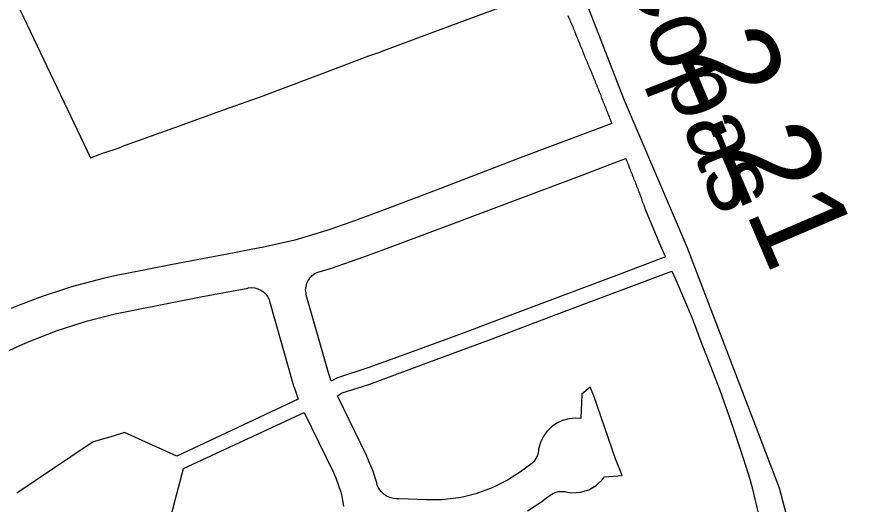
# Model space of a CAD drawing. Extents: x 2104537 to 2336408, y 34176 to 229611.
# Drawn here: x 2189529 to 2190664, y 74607 to 75260 of the extents above; entities that cross this region are included whole.
import ezdxf

# ---------------------------------------------------------------- set-up
doc = ezdxf.new("R2010")
doc.units = 0
for name, color, linetype in [('Exist Boundary Political City Limit New', 7, 'Continuous'), ('Exist Road Secondary Mileage Hundredths English Label', 7, 'Continuous'), ('Exist Road Secondary Type 51 Attributed', 7, 'Continuous'), ('Exist Road Secondary Type 51 Label', 7, 'Continuous'), ('Map Preparation Boundary City Limit Buffer Line', 7, 'Continuous')]:
    doc.layers.add(name, color=color, linetype=linetype)

msp = doc.modelspace()

# ---------------------------------------------------------------- linework, layer by layer
at = {"layer": 'Exist Boundary Political City Limit New'}
for points in [[(2189533, 75268.8), (2189627.5, 75071.1), (2189639, 75075.3), (2189644, 75077.1), (2189665.5, 75084.5), (2189673, 75087.3), (2189740, 75111.4), (2189806.8, 75135.5), (2189858.5, 75154.1), (2189873.5, 75159.8), (2189940, 75184.9), (2190000, 75207.5), (2190014.5, 75212.6), (2190015.5, 75212.9), (2190016.5, 75213.3), (2190100.2, 75244.6), (2190250.2, 75300.6)], [(2190266.5, 75261.4), (2190267.2, 75259.5), (2190268, 75257.7), (2190268.8, 75255.8), (2190269.5, 75254), (2190270.2, 75252.1), (2190271.2, 75250.3), (2190272, 75248.4), (2190272.8, 75246.6), (2190273.5, 75244.7), (2190274.2, 75242.9), (2190275, 75241), (2190275.8, 75239.2), (2190276.5, 75237.3), (2190277.2, 75235.5), (2190278, 75233.6), (2190278.8, 75231.8), (2190279.5, 75229.9), (2190280.2, 75228.1), (2190281, 75226.2), (2190281.8, 75224.4), (2190282.5, 75222.5), (2190283.2, 75220.7), (2190284, 75218.8), (2190284.8, 75217), (2190285.5, 75215.1), (2190286.2, 75213.3), (2190287, 75211.4), (2190287.8, 75209.6), (2190288.5, 75207.7), (2190289.2, 75205.9), (2190290, 75204), (2190290.8, 75202.2), (2190291.5, 75200.3), (2190292.2, 75198.5), (2190293, 75196.6), (2190293.8, 75194.8), (2190294.5, 75192.9), (2190295.2, 75191.1), (2190296.2, 75189.2), (2190297, 75187.3), (2190297.8, 75185.5), (2190298.5, 75183.6), (2190299.2, 75181.8), (2190300, 75179.9), (2190300.8, 75178.1), (2190301.5, 75176.2), (2190302.2, 75174.4), (2190303, 75172.5), (2190303.8, 75170.7), (2190304.5, 75168.8), (2190305.2, 75166.9), (2190306, 75165.1), (2190306.8, 75163.2), (2190307.5, 75161.4), (2190308.2, 75159.5), (2190309, 75157.7), (2190309.8, 75155.8), (2190310.5, 75154), (2190311, 75152.1), (2190311.8, 75150.3), (2190312.5, 75148.4), (2190313.2, 75146.6), (2190314, 75144.7), (2190314.8, 75142.8), (2190315.5, 75141), (2190316.2, 75139.1), (2190317, 75137.3), (2190317.8, 75135.4), (2190318.5, 75133.6), (2190319.2, 75131.7), (2190320, 75129.8), (2190320.8, 75128), (2190321.5, 75126.1), (2190322.2, 75124.3), (2190323, 75122.4), (2190323.8, 75120.6), (2190324, 75119.8), (2190324.5, 75118.7), (2190325.2, 75116.8), (2190202.5, 75070.8)], [(2190202.5, 75070.8), (2190090.2, 75027.6), (2190014.5, 74999.3), (2189976, 74984.9), (2189947.8, 74974.8), (2189943.5, 74973.5), (2189900.8, 74960.9), (2189879, 74955.6), (2189857.2, 74951), (2189854, 74950.4), (2189808, 74941.5), (2189737, 74927.9), (2189673.5, 74915.6), (2189666, 74914.1), (2189648, 74910.3), (2189604.8, 74899.1), (2189596.5, 74896.6), (2189562.5, 74885.3), (2189529.5, 74872.6), (2189521, 74869)], [(2189958, 74776.4), (2189949.5, 74771.7), (2189947.2, 74779), (2189947, 74779.8), (2189916.2, 74887.5), (2189915.8, 74890.1), (2189915.2, 74894.4), (2189915.8, 74898.7), (2189916.8, 74902.9), (2189918.8, 74906.8), (2189921.2, 74910.4), (2189924.2, 74913.5), (2189927.8, 74915.9), (2189931.8, 74917.8), (2189933.2, 74918.3), (2189950, 74923.3), (2189993.2, 74938.2), (2190007.8, 74943.6), (2190101, 74978.7), (2190194.8, 75013.9), (2190287.5, 75048.7), (2190334.2, 75066.3), (2190344, 75069.9), (2190344.5, 75068.5), (2190345.2, 75066.6), (2190346, 75064.8), (2190346.8, 75062.9), (2190347.5, 75061.1), (2190348, 75059.2), (2190348.8, 75057.3), (2190349.5, 75055.5), (2190350.2, 75053.6), (2190351, 75051.8), (2190351.8, 75049.9), (2190352.5, 75048), (2190353.2, 75046.2), (2190354, 75044.3), (2190354.8, 75042.5), (2190355.5, 75040.6), (2190356.2, 75038.7), (2190357, 75036.9), (2190357.8, 75035), (2190358.2, 75033.1), (2190359, 75031.3), (2190359.8, 75029.4), (2190360.5, 75027.6), (2190361.2, 75025.7), (2190362, 75023.8), (2190362.8, 75022), (2190363.5, 75020.1), (2190364.2, 75018.2), (2190365, 75016.4), (2190365.5, 75014.5), (2190366, 75012.6), (2190366.8, 75010.8), (2190367.5, 75008.9), (2190368, 75007.1), (2190368.8, 75005.2), (2190369.5, 75003.3), (2190370.2, 75001.5), (2190370.8, 75000), (2190390.5, 74953.2), (2190395, 74942.8), (2190397, 74938.3), (2190344.2, 74918.4), (2190251.5, 74883.4), (2190157.8, 74848), (2190138.2, 74840.7), (2190064.2, 74813.6), (2190000, 74790.1), (2189958, 74776.4)], [(2190212.5, 74598.2), (2190230, 74609.9), (2190239.5, 74616.8), (2190243.5, 74619.5), (2190245.5, 74620.9), (2190249.5, 74622.7), (2190253.8, 74623.9), (2190258, 74624.2), (2190262.2, 74623.9), (2190263.5, 74623.6), (2190271.5, 74622.5), (2190283.2, 74623.2), (2190294.2, 74626.5), (2190304.2, 74632.3), (2190312.8, 74640.3), (2190315.5, 74643.7), (2190339.2, 74645.4), (2190330, 74667.7), (2190301, 74752.2), (2190296, 74763.7), (2190284.8, 74754.6), (2190283.5, 74721.9), (2190276.5, 74722.4), (2190267.8, 74721.6), (2190259.2, 74719.4), (2190251.5, 74715.7), (2190244.2, 74710.7), (2190238.2, 74704.5), (2190233.2, 74697.4), (2190229.5, 74689.5), (2190227.2, 74681.1), (2190226.8, 74677.9), (2190226.5, 74676.3), (2190225.5, 74672.1), (2190223.5, 74668.2), (2190221, 74664.6), (2190218, 74661.5), (2190216.5, 74660.4), (2190202.8, 74650.4), (2190185.5, 74639.4), (2190164.8, 74628.9), (2190143, 74620.9), (2190125.2, 74616.5), (2190120.5, 74615.6), (2190097.2, 74612.9), (2190077.2, 74612.8), (2190040, 74614.3), (2190037.5, 74614.2), (2190032.8, 74614.6), (2190028, 74615.9), (2190023.5, 74618), (2190019.8, 74620.7), (2190016.2, 74624.2), (2190013.5, 74628.2), (2190011.2, 74632.6), (2190010.5, 74635), (2190010.5, 74635.7), (2190005.2, 74652.1), (2189997.2, 74670.8), (2189997, 74671.5), (2189957.8, 74752.4), (2189963.5, 74755.9), (2189964.2, 74756.1), (2189999.8, 74767.4), (2190073, 74794.6), (2190161.5, 74827.4), (2190187.5, 74837.1), (2190254.2, 74862.3), (2190405.5, 74919.4)], [(2190405.5, 74919.4), (2190407.8, 74914.2), (2190412.2, 74904.3), (2190432.5, 74856.3), (2190444.5, 74825), (2190449.8, 74811.2), (2190452, 74805.6)], [(2189503.8, 74806.2), (2189532.5, 74819.8), (2189542.8, 74824.2), (2189582.8, 74839.7), (2189623.5, 74852.7), (2189660.5, 74862.1), (2189682.5, 74866.7), (2189775.2, 74884.6), (2189837.8, 74896.6), (2189838.8, 74896.8), (2189843, 74897.1), (2189847.2, 74896.8), (2189851.5, 74895.6), (2189855.5, 74893.8), (2189859, 74891.3), (2189862, 74888.3), (2189864.5, 74884.7), (2189866.5, 74880.8), (2189867, 74879.2), (2189899.2, 74765.8), (2189900, 74763.9), (2189905.2, 74747.9)], [(2190452, 74805.6), (2190469.8, 74759.7), (2190482.5, 74723.1), (2190489.8, 74702.1), (2190501.5, 74667.6), (2190509.8, 74640.5), (2190512.5, 74631), (2190522, 74591.6)], [(2189905.2, 74747.9), (2189743, 74671.5), (2189729, 74677.8), (2189672.8, 74703), (2189657.5, 74698.4), (2189630.8, 74690.4), (2189600.8, 74670.4), (2189528.5, 74621.9)], [(2189735.2, 74592), (2189751.8, 74654.7), (2189913.5, 74729.8), (2189952.5, 74649.4), (2189955.8, 74642.2), (2189962.2, 74623.4), (2189963.8, 74617.7), (2189966.2, 74603.9)]]:
    msp.add_lwpolyline(points, dxfattribs=at)
at = {"layer": 'Exist Road Secondary Type 51 Attributed'}
msp.add_lwpolyline([(2188114.2, 77711.9), (2188698.7, 77076.3), (2188784.6, 76999.7), (2188891, 76926.9), (2189315.9, 76690.1), (2189452.2, 76604.5), (2189671.7, 76431.1), (2189738.8, 76368.7), (2189812.7, 76280.9), (2189905.1, 76163), (2189986, 76024.2), (2190055.3, 75894.8), (2190127, 75719.1), (2190237.9, 75416.2), (2190341.9, 75148), (2190425.7, 74951.9), (2190549.2, 74629.1), (2190605.2, 74414.2), (2190646.3, 74290.9), (2190666.8, 74221.8), (2190745.2, 74033.1), (2190834.9, 73842.6), (2190902.9, 73704.2), (2190938.4, 73619.2)], dxfattribs=at)
at = {"layer": 'Map Preparation Boundary City Limit Buffer Line'}
for points in [[(2189533, 75268.8), (2189627.5, 75071.1), (2189639, 75075.3), (2189644, 75077.1), (2189665.5, 75084.5), (2189673, 75087.3), (2189740, 75111.4), (2189806.8, 75135.5), (2189858.5, 75154.1), (2189873.5, 75159.8), (2189940, 75184.9), (2190000, 75207.5), (2190014.5, 75212.6), (2190015.5, 75212.9), (2190016.5, 75213.3), (2190100.2, 75244.6), (2190250.2, 75300.6)], [(2190266.5, 75261.4), (2190267.2, 75259.5), (2190268, 75257.7), (2190268.8, 75255.8), (2190269.5, 75254), (2190270.2, 75252.1), (2190271.2, 75250.3), (2190272, 75248.4), (2190272.8, 75246.6), (2190273.5, 75244.7), (2190274.2, 75242.9), (2190275, 75241), (2190275.8, 75239.2), (2190276.5, 75237.3), (2190277.2, 75235.5), (2190278, 75233.6), (2190278.8, 75231.8), (2190279.5, 75229.9), (2190280.2, 75228.1), (2190281, 75226.2), (2190281.8, 75224.4), (2190282.5, 75222.5), (2190283.2, 75220.7), (2190284, 75218.8), (2190284.8, 75217), (2190285.5, 75215.1), (2190286.2, 75213.3), (2190287, 75211.4), (2190287.8, 75209.6), (2190288.5, 75207.7), (2190289.2, 75205.9), (2190290, 75204), (2190290.8, 75202.2), (2190291.5, 75200.3), (2190292.2, 75198.5), (2190293, 75196.6), (2190293.8, 75194.8), (2190294.5, 75192.9), (2190295.2, 75191.1), (2190296.2, 75189.2), (2190297, 75187.3), (2190297.8, 75185.5), (2190298.5, 75183.6), (2190299.2, 75181.8), (2190300, 75179.9), (2190300.8, 75178.1), (2190301.5, 75176.2), (2190302.2, 75174.4), (2190303, 75172.5), (2190303.8, 75170.7), (2190304.5, 75168.8), (2190305.2, 75166.9), (2190306, 75165.1), (2190306.8, 75163.2), (2190307.5, 75161.4), (2190308.2, 75159.5), (2190309, 75157.7), (2190309.8, 75155.8), (2190310.5, 75154), (2190311, 75152.1), (2190311.8, 75150.3), (2190312.5, 75148.4), (2190313.2, 75146.6), (2190314, 75144.7), (2190314.8, 75142.8), (2190315.5, 75141), (2190316.2, 75139.1), (2190317, 75137.3), (2190317.8, 75135.4), (2190318.5, 75133.6), (2190319.2, 75131.7), (2190320, 75129.8), (2190320.8, 75128), (2190321.5, 75126.1), (2190322.2, 75124.3), (2190323, 75122.4), (2190323.8, 75120.6), (2190324, 75119.8), (2190324.5, 75118.7), (2190325.2, 75116.8), (2190202.5, 75070.8)], [(2190202.5, 75070.8), (2190090.2, 75027.6), (2190014.5, 74999.3), (2189976, 74984.9), (2189947.8, 74974.8), (2189943.5, 74973.5), (2189900.8, 74960.9), (2189879, 74955.6), (2189857.2, 74951), (2189854, 74950.4), (2189808, 74941.5), (2189737, 74927.9), (2189673.5, 74915.6), (2189666, 74914.1), (2189648, 74910.3), (2189604.8, 74899.1), (2189596.5, 74896.6), (2189562.5, 74885.3), (2189529.5, 74872.6), (2189521, 74869)], [(2189958, 74776.4), (2189949.5, 74771.7), (2189947.2, 74779), (2189947, 74779.8), (2189916.2, 74887.5), (2189915.8, 74890.1), (2189915.2, 74894.4), (2189915.8, 74898.7), (2189916.8, 74902.9), (2189918.8, 74906.8), (2189921.2, 74910.4), (2189924.2, 74913.5), (2189927.8, 74915.9), (2189931.8, 74917.8), (2189933.2, 74918.3), (2189950, 74923.3), (2189993.2, 74938.2), (2190007.8, 74943.6), (2190101, 74978.7), (2190194.8, 75013.9), (2190287.5, 75048.7), (2190334.2, 75066.3), (2190344, 75069.9), (2190344.5, 75068.5), (2190345.2, 75066.6), (2190346, 75064.8), (2190346.8, 75062.9), (2190347.5, 75061.1), (2190348, 75059.2), (2190348.8, 75057.3), (2190349.5, 75055.5), (2190350.2, 75053.6), (2190351, 75051.8), (2190351.8, 75049.9), (2190352.5, 75048), (2190353.2, 75046.2), (2190354, 75044.3), (2190354.8, 75042.5), (2190355.5, 75040.6), (2190356.2, 75038.7), (2190357, 75036.9), (2190357.8, 75035), (2190358.2, 75033.1), (2190359, 75031.3), (2190359.8, 75029.4), (2190360.5, 75027.6), (2190361.2, 75025.7), (2190362, 75023.8), (2190362.8, 75022), (2190363.5, 75020.1), (2190364.2, 75018.2), (2190365, 75016.4), (2190365.5, 75014.5), (2190366, 75012.6), (2190366.8, 75010.8), (2190367.5, 75008.9), (2190368, 75007.1), (2190368.8, 75005.2), (2190369.5, 75003.3), (2190370.2, 75001.5), (2190370.8, 75000), (2190390.5, 74953.2), (2190395, 74942.8), (2190397, 74938.3), (2190344.2, 74918.4), (2190251.5, 74883.4), (2190157.8, 74848), (2190138.2, 74840.7), (2190064.2, 74813.6), (2190000, 74790.1), (2189958, 74776.4)], [(2190212.5, 74598.2), (2190230, 74609.9), (2190239.5, 74616.8), (2190243.5, 74619.5), (2190245.5, 74620.9), (2190249.5, 74622.7), (2190253.8, 74623.9), (2190258, 74624.2), (2190262.2, 74623.9), (2190263.5, 74623.6), (2190271.5, 74622.5), (2190283.2, 74623.2), (2190294.2, 74626.5), (2190304.2, 74632.3), (2190312.8, 74640.3), (2190315.5, 74643.7), (2190339.2, 74645.4), (2190330, 74667.7), (2190301, 74752.2), (2190296, 74763.7), (2190284.8, 74754.6), (2190283.5, 74721.9), (2190276.5, 74722.4), (2190267.8, 74721.6), (2190259.2, 74719.4), (2190251.5, 74715.7), (2190244.2, 74710.7), (2190238.2, 74704.5), (2190233.2, 74697.4), (2190229.5, 74689.5), (2190227.2, 74681.1), (2190226.8, 74677.9), (2190226.5, 74676.3), (2190225.5, 74672.1), (2190223.5, 74668.2), (2190221, 74664.6), (2190218, 74661.5), (2190216.5, 74660.4), (2190202.8, 74650.4), (2190185.5, 74639.4), (2190164.8, 74628.9), (2190143, 74620.9), (2190125.2, 74616.5), (2190120.5, 74615.6), (2190097.2, 74612.9), (2190077.2, 74612.8), (2190040, 74614.3), (2190037.5, 74614.2), (2190032.8, 74614.6), (2190028, 74615.9), (2190023.5, 74618), (2190019.8, 74620.7), (2190016.2, 74624.2), (2190013.5, 74628.2), (2190011.2, 74632.6), (2190010.5, 74635), (2190010.5, 74635.7), (2190005.2, 74652.1), (2189997.2, 74670.8), (2189997, 74671.5), (2189957.8, 74752.4), (2189963.5, 74755.9), (2189964.2, 74756.1), (2189999.8, 74767.4), (2190073, 74794.6), (2190161.5, 74827.4), (2190187.5, 74837.1), (2190254.2, 74862.3), (2190405.5, 74919.4)], [(2190405.5, 74919.4), (2190407.8, 74914.2), (2190412.2, 74904.3), (2190432.5, 74856.3), (2190444.5, 74825), (2190449.8, 74811.2), (2190452, 74805.6)], [(2189503.8, 74806.2), (2189532.5, 74819.8), (2189542.8, 74824.2), (2189582.8, 74839.7), (2189623.5, 74852.7), (2189660.5, 74862.1), (2189682.5, 74866.7), (2189775.2, 74884.6), (2189837.8, 74896.6), (2189838.8, 74896.8), (2189843, 74897.1), (2189847.2, 74896.8), (2189851.5, 74895.6), (2189855.5, 74893.8), (2189859, 74891.3), (2189862, 74888.3), (2189864.5, 74884.7), (2189866.5, 74880.8), (2189867, 74879.2), (2189899.2, 74765.8), (2189900, 74763.9), (2189905.2, 74747.9)], [(2190452, 74805.6), (2190469.8, 74759.7), (2190482.5, 74723.1), (2190489.8, 74702.1), (2190501.5, 74667.6), (2190509.8, 74640.5), (2190512.5, 74631), (2190522, 74591.6)], [(2189905.2, 74747.9), (2189743, 74671.5), (2189729, 74677.8), (2189672.8, 74703), (2189657.5, 74698.4), (2189630.8, 74690.4), (2189600.8, 74670.4), (2189528.5, 74621.9)], [(2189735.2, 74592), (2189751.8, 74654.7), (2189913.5, 74729.8), (2189952.5, 74649.4), (2189955.8, 74642.2), (2189962.2, 74623.4), (2189963.8, 74617.7), (2189966.2, 74603.9)]]:
    msp.add_lwpolyline(points, dxfattribs=at)

# ---------------------------------------------------------------- texts
at = {"layer": 'Exist Road Secondary Mileage Hundredths English Label'}
msp.add_text('2.21', height=125, rotation=293.1271, dxfattribs=at).set_placement((2190412.4, 75212.8))
at = {"layer": 'Exist Road Secondary Type 51 Label'}
msp.add_text('Copas', height=95, rotation=291.4546, dxfattribs=at).set_placement((2190333.8, 75332.4))

doc.saveas('drawing.dxf')
